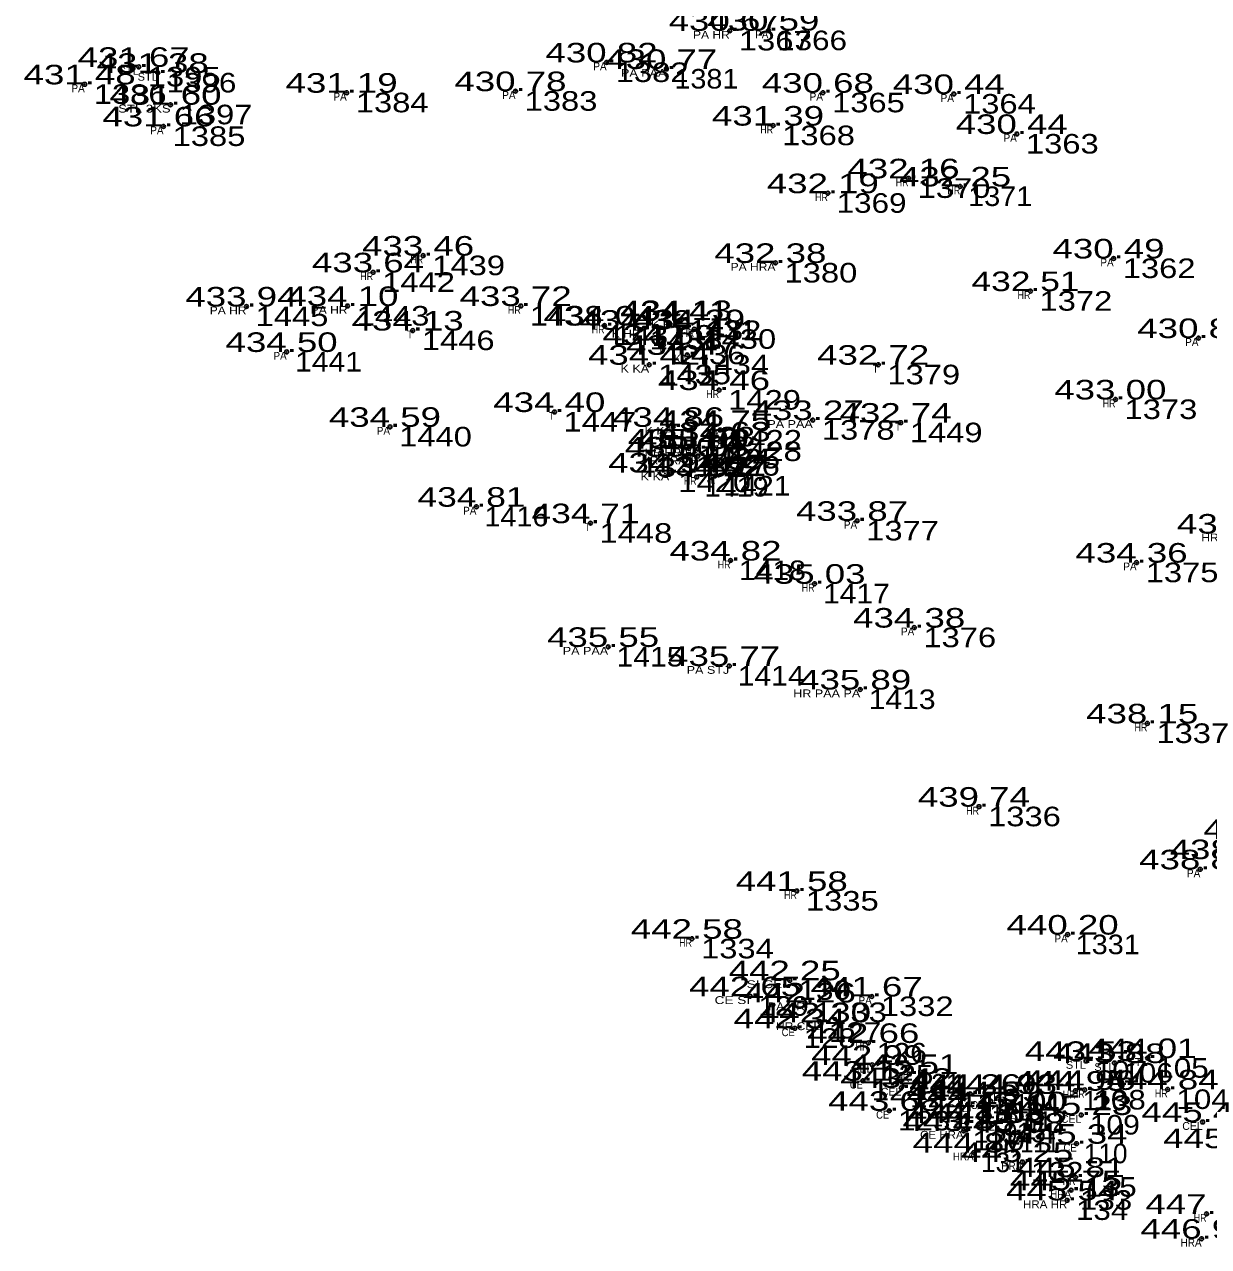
# Model space of a CAD drawing. Extents: x -639390 to -639074, y -1138747 to -1138358.
# Drawn here: x -639306.42 to -639261.04, y -1138650.44 to -1138603.62 of the extents above; entities that cross this region are included whole.
import ezdxf
from ezdxf.enums import TextEntityAlignment as Align

# ---------------------------------------------------------------- set-up
doc = ezdxf.new("R2010")
doc.units = 0
doc.header["$LTSCALE"] = 0.3
doc.header["$PDMODE"] = 32
doc.header["$PDSIZE"] = 0.15
for name, color, linetype in [('11', 7, 'Continuous'), ('12', 7, 'Continuous'), ('13', 7, 'Continuous'), ('57', 7, 'Continuous')]:
    doc.layers.add(name, color=color, linetype=linetype)

msp = doc.modelspace()

# ---------------------------------------------------------------- linework, layer by layer
at = {"layer": '11'}
for p in [(-639279.39, -1138603.87), (-639277.91, -1138603.86), (-639302.04, -1138605.25), (-639284.11, -1138605.08), (-639301.31, -1138605.48), (-639281.82, -1138605.33), (-639304.11, -1138605.92), (-639287.6, -1138606.18), (-639294.07, -1138606.24), (-639275.82, -1138606.24), (-639270.8, -1138606.29), (-639300.82, -1138606.7), (-639301.09, -1138607.53), (-639277.73, -1138607.5), (-639268.39, -1138607.82), (-639272.54, -1138609.52), (-639270.56, -1138609.83), (-639275.63, -1138610.09), (-639291.14, -1138612.48), (-639277.64, -1138612.76), (-639264.68, -1138612.59), (-639293.06, -1138613.12), (-639267.87, -1138613.84), (-639297.91, -1138614.43), (-639294.04, -1138614.41), (-639287.4, -1138614.41), (-639281.32, -1138614.97), (-639281.25, -1138614.95), (-639291.54, -1138615.35), (-639284.19, -1138615.16), (-639282.81, -1138615.32), (-639280.75, -1138615.3), (-639281.93, -1138615.89), (-639261.43, -1138615.64), (-639296.37, -1138616.17), (-639281.02, -1138616.28), (-639282.48, -1138616.66), (-639273.7, -1138616.66), (-639279.8, -1138617.63), (-639264.61, -1138617.99), (-639286.11, -1138618.47), (-639276.21, -1138618.78), (-639292.41, -1138619.04), (-639281.56, -1138619.04), (-639279.76, -1138619.16), (-639272.84, -1138618.88), (-639279.77, -1138619.6), (-639281.07, -1138620.18), (-639280.96, -1138619.87), (-639280.61, -1138620.16), (-639280.6, -1138619.88), (-639281.71, -1138620.79), (-639280.66, -1138620.96), (-639279.95, -1138620.92), (-639289.1, -1138622.1), (-639284.73, -1138622.73), (-639274.51, -1138622.64), (-639279.36, -1138624.16), (-639263.8, -1138624.24), (-639276.14, -1138625.05), (-639272.32, -1138626.73), (-639284.05, -1138627.47), (-639279.41, -1138628.2), (-639274.39, -1138629.1), (-639263.39, -1138630.4), (-639269.84, -1138633.59), (-639261.36, -1138635.99), (-639276.82, -1138636.82), (-639266.44, -1138638.49), (-639280.84, -1138638.65), (-639277.09, -1138640.24), (-639278.61, -1138640.85), (-639273.95, -1138640.86), (-639276.51, -1138641.09), (-639276.9, -1138642.08), (-639275.93, -1138641.85), (-639274.08, -1138642.64), (-639273.93, -1138643.48), (-639265.74, -1138643.33), (-639264.65, -1138643.41), (-639263.38, -1138643.22), (-639274.29, -1138644.09), (-639272.51, -1138643.83), (-639272.82, -1138644.36), (-639270.18, -1138644.59), (-639268.8, -1138644.59), (-639266.14, -1138644.47), (-639265.79, -1138644.44), (-639262.61, -1138644.42), (-639270.27, -1138644.99), (-639269.39, -1138644.87), (-639273.28, -1138645.24), (-639268.42, -1138645.26), (-639265.92, -1138645.4), (-639270.43, -1138646.01), (-639270.31, -1138645.71), (-639269.23, -1138645.7), (-639261.27, -1138645.67), (-639268.51, -1138646.08), (-639270.04, -1138646.84), (-639266.1, -1138646.5), (-639268.18, -1138647.2), (-639266.14, -1138647.78), (-639266.31, -1138648.28), (-639266.46, -1138648.67), (-639261.12, -1138649.19), (-639261.31, -1138650.14)]:
    msp.add_point(p, dxfattribs=at)

# ---------------------------------------------------------------- texts
at = {"layer": '12'}
for s, width, p in [('430.67 ', 1.4, (-639279.39, -1138603.87)), ('430.59 ', 1.4, (-639277.91, -1138603.86)), ('431.67 ', 1.4, (-639302.04, -1138605.25)), ('431.38 ', 1.4, (-639301.31, -1138605.48)), ('430.82 ', 1.4, (-639284.11, -1138605.08)), ('430.77 ', 1.4, (-639281.82, -1138605.33)), ('431.48 ', 1.4, (-639304.11, -1138605.92)), ('431.19 ', 1.4, (-639294.07, -1138606.24)), ('430.78 ', 1.4, (-639287.6, -1138606.18)), ('430.68 ', 1.4, (-639275.82, -1138606.24)), ('430.44 ', 1.4, (-639270.8, -1138606.29)), ('431.60 ', 1.4, (-639300.82, -1138606.7)), ('431.66 ', 1.4, (-639301.089, -1138607.53)), ('431.39 ', 1.4, (-639277.73, -1138607.5)), ('430.44 ', 1.4, (-639268.39, -1138607.82)), ('432.16 ', 1.4, (-639272.539, -1138609.52)), ('432.19 ', 1.4, (-639275.63, -1138610.09)), ('432.25 ', 1.4, (-639270.56, -1138609.83)), ('433.46 ', 1.4, (-639291.139, -1138612.48)), ('432.38 ', 1.4, (-639277.64, -1138612.76)), ('430.49 ', 1.4, (-639264.68, -1138612.59)), ('433.64 ', 1.4, (-639293.06, -1138613.12)), ('432.51 ', 1.35, (-639267.869, -1138613.84)), ('433.94 ', 1.4, (-639297.91, -1138614.43)), ('434.10 ', 1.4, (-639294.04, -1138614.41)), ('433.72 ', 1.4, (-639287.4, -1138614.41)), ('434.04 ', 1.4, (-639284.19, -1138615.16)), ('434.36 ', 1.4, (-639282.809, -1138615.32)), ('434.13 ', 1.4, (-639281.25, -1138614.95)), ('434.41 ', 1.35, (-639281.319, -1138614.97)), ('434.29 ', 1.4, (-639280.75, -1138615.3)), ('434.13 ', 1.4, (-639291.54, -1138615.35)), ('430.87 ', 1.4, (-639261.43, -1138615.64)), ('434.50 ', 1.4, (-639296.37, -1138616.17)), ('434.59 ', 1.4, (-639281.93, -1138615.89)), ('434.42 ', 1.4, (-639282.48, -1138616.66)), ('434.47 ', 1.4, (-639281.02, -1138616.28)), ('432.72 ', 1.4, (-639273.7, -1138616.66)), ('434.46 ', 1.4, (-639279.799, -1138617.63)), ('433.00 ', 1.4, (-639264.61, -1138617.99)), ('434.40 ', 1.4, (-639286.11, -1138618.47)), ('434.59 ', 1.4, (-639292.41, -1138619.04)), ('434.86 ', 1.4, (-639281.559, -1138619.04)), ('433.27 ', 1.4, (-639276.21, -1138618.78)), ('432.74 ', 1.4, (-639272.84, -1138618.88)), ('434.75 ', 1.4, (-639279.76, -1138619.16)), ('435.10 ', 1.4, (-639280.96, -1138619.87)), ('435.09 ', 1.4, (-639280.6, -1138619.88)), ('434.63 ', 1.4, (-639279.77, -1138619.6)), ('435.07 ', 1.4, (-639281.07, -1138620.18)), ('435.08 ', 1.4, (-639280.61, -1138620.16)), ('434.94 ', 1.4, (-639281.71, -1138620.79)), ('434.82 ', 1.4, (-639280.66, -1138620.96)), ('434.92 ', 1.4, (-639279.95, -1138620.92)), ('434.81 ', 1.35, (-639289.099, -1138622.1)), ('434.71 ', 1.35, (-639284.729, -1138622.73)), ('433.87 ', 1.4, (-639274.51, -1138622.64)), ('434.49 ', 1.4, (-639259.91, -1138623.13)), ('434.82 ', 1.4, (-639279.36, -1138624.16)), ('434.36 ', 1.4, (-639263.799, -1138624.24)), ('435.03 ', 1.4, (-639276.14, -1138625.05)), ('434.38 ', 1.4, (-639272.32, -1138626.73)), ('435.55 ', 1.4, (-639284.05, -1138627.47)), ('435.77 ', 1.4, (-639279.41, -1138628.2)), ('435.89 ', 1.4, (-639274.39, -1138629.1)), ('438.15 ', 1.4, (-639263.39, -1138630.4)), ('439.74 ', 1.4, (-639269.84, -1138633.59)), ('438.47 ', 1.4, (-639258.9, -1138634.83)), ('438.77 ', 1.4, (-639260.19, -1138635.6)), ('438.86 ', 1.4, (-639261.359, -1138635.99)), ('441.58 ', 1.4, (-639276.82, -1138636.82)), ('442.58 ', 1.4, (-639280.84, -1138638.65)), ('440.20 ', 1.4, (-639266.44, -1138638.49)), ('442.25 ', 1.4, (-639277.09, -1138640.24)), ('442.65 ', 1.4, (-639278.61, -1138640.85)), ('442.26 ', 1.4, (-639276.509, -1138641.09)), ('441.67 ', 1.4, (-639273.95, -1138640.86)), ('442.30 ', 1.4, (-639275.93, -1138641.85)), ('442.34 ', 1.4, (-639276.9, -1138642.08)), ('442.66 ', 1.4, (-639274.079, -1138642.64)), ('443.53 ', 1.4, (-639265.74, -1138643.33)), ('443.88 ', 1.4, (-639264.65, -1138643.41)), ('444.01 ', 1.35, (-639263.379, -1138643.22)), ('442.99 ', 1.4, (-639273.93, -1138643.48)), ('443.51 ', 1.35, (-639272.509, -1138643.83)), ('443.12 ', 1.4, (-639274.29, -1138644.09)), ('443.42 ', 1.4, (-639272.82, -1138644.36)), ('444.26 ', 1.4, (-639270.179, -1138644.59)), ('444.93 ', 1.4, (-639268.8, -1138644.59)), ('444.95 ', 1.4, (-639266.14, -1138644.47)), ('444.96 ', 1.4, (-639265.789, -1138644.44)), ('444.84 ', 1.4, (-639262.61, -1138644.42)), ('443.68 ', 1.4, (-639273.28, -1138645.24)), ('444.23 ', 1.4, (-639270.27, -1138644.99)), ('444.59 ', 1.4, (-639269.39, -1138644.87)), ('445.00 ', 1.4, (-639268.42, -1138645.26)), ('444.11 ', 1.35, (-639270.309, -1138645.71)), ('444.63 ', 1.4, (-639269.23, -1138645.7)), ('445.23 ', 1.4, (-639265.92, -1138645.4)), ('445.42 ', 1.4, (-639261.27, -1138645.67)), ('443.83 ', 1.4, (-639270.43, -1138646.01)), ('445.08 ', 1.4, (-639268.51, -1138646.08)), ('445.34 ', 1.4, (-639266.1, -1138646.5)), ('445.53 ', 1.4, (-639260.44, -1138646.67)), ('444.87 ', 1.4, (-639270.04, -1138646.84)), ('445.25 ', 1.4, (-639268.18, -1138647.2)), ('445.81 ', 1.35, (-639266.139, -1138647.78)), ('445.75 ', 1.4, (-639266.31, -1138648.28)), ('445.54 ', 1.4, (-639266.46, -1138648.67)), ('447.14 ', 1.4, (-639261.12, -1138649.19)), ('446.95 ', 1.4, (-639261.31, -1138650.14))]:
    msp.add_text(s, height=0.75, dxfattribs=dict(at, width=width)).set_placement(p, align=Align.CENTER)
at = {"layer": '13'}
for s, width, p in [(' 1367', 1.25, (-639279.39, -1138604.62)), (' 1366', 1.2, (-639277.91, -1138604.61)), (' 1382', 1.25, (-639284.11, -1138605.83)), (' 1395', 1.25, (-639302.04, -1138606)), (' 1396', 1.2, (-639301.31, -1138606.23)), (' 1381', 1.1, (-639281.82, -1138606.08)), (' 1386', 1.25, (-639304.11, -1138606.67)), (' 1384', 1.25, (-639294.07, -1138606.99)), (' 1383', 1.25, (-639287.6, -1138606.93)), (' 1365', 1.25, (-639275.82, -1138606.99)), (' 1364', 1.25, (-639270.8, -1138607.04)), (' 1397', 1.25, (-639300.82, -1138607.45)), (' 1385', 1.25, (-639301.09, -1138608.28)), (' 1368', 1.25, (-639277.73, -1138608.25)), (' 1363', 1.25, (-639268.39, -1138608.57)), (' 1370', 1.25, (-639272.54, -1138610.27)), (' 1371', 1.1, (-639270.56, -1138610.58)), (' 1369', 1.2, (-639275.63, -1138610.84)), (' 1439', 1.25, (-639291.14, -1138613.23)), (' 1362', 1.25, (-639264.68, -1138613.34)), (' 1442', 1.25, (-639293.06, -1138613.87)), (' 1380', 1.25, (-639277.64, -1138613.51)), (' 1372', 1.25, (-639267.87, -1138614.59)), (' 1445', 1.25, (-639297.91, -1138615.18)), (' 1443', 1.25, (-639294.04, -1138615.16)), (' 1438', 1.25, (-639287.4, -1138615.16)), (' 1432', 1.25, (-639281.32, -1138615.72)), (' 1431', 1.15, (-639281.25, -1138615.7)), (' 1446', 1.25, (-639291.54, -1138616.1)), (' 1437', 1.25, (-639284.19, -1138615.91)), (' 1433', 1.25, (-639282.81, -1138616.07)), (' 1430', 1.25, (-639280.75, -1138616.05)), (' 1436', 1.25, (-639281.93, -1138616.64)), (' 1441', 1.15, (-639296.37, -1138616.92)), (' 1434', 1.25, (-639281.02, -1138617.03)), (' 1435', 1.25, (-639282.48, -1138617.41)), (' 1379', 1.25, (-639273.7, -1138617.41)), (' 1429', 1.25, (-639279.8, -1138618.38)), (' 1373', 1.25, (-639264.61, -1138618.74)), (' 1447', 1.25, (-639286.11, -1138619.22)), (' 1378', 1.25, (-639276.21, -1138619.53)), (' 1440', 1.25, (-639292.41, -1138619.79)), (' 1423', 1.25, (-639281.56, -1138619.79)), (' 1422', 1.25, (-639279.76, -1138619.91)), (' 1449', 1.25, (-639272.84, -1138619.63)), (' 1428', 1.25, (-639279.77, -1138620.35)), (' 1427', 1.25, (-639281.07, -1138620.93)), (' 1424', 1.25, (-639280.96, -1138620.62)), (' 1426', 1.25, (-639280.61, -1138620.91)), (' 1425', 1.25, (-639280.6, -1138620.63)), (' 1420', 1.25, (-639281.71, -1138621.54)), (' 1419', 1.1, (-639280.66, -1138621.71)), (' 1421', 1.15, (-639279.95, -1138621.67)), (' 1416', 1.1, (-639289.1, -1138622.85)), (' 1448', 1.25, (-639284.73, -1138623.48)), (' 1377', 1.25, (-639274.51, -1138623.39)), (' 1418', 1.15, (-639279.36, -1138624.91)), (' 1375', 1.25, (-639263.8, -1138624.99)), (' 1417', 1.15, (-639276.14, -1138625.8)), (' 1376', 1.25, (-639272.32, -1138627.48)), (' 1415', 1.15, (-639284.05, -1138628.22)), (' 1414', 1.15, (-639279.41, -1138628.95)), (' 1413', 1.15, (-639274.39, -1138629.85)), (' 1337', 1.25, (-639263.39, -1138631.15)), (' 1336', 1.25, (-639269.84, -1138634.34)), (' 1335', 1.25, (-639276.82, -1138637.57)), (' 1334', 1.25, (-639280.84, -1138639.4)), (' 1331', 1.1, (-639266.44, -1138639.24)), (' 130', 1.2, (-639277.09, -1138640.99)), (' 129', 1.15, (-639278.61, -1138641.6)), (' 1333', 1.25, (-639276.51, -1138641.84)), (' 1332', 1.25, (-639273.95, -1138641.61)), (' 128', 1.2, (-639276.9, -1138642.83)), (' 127', 1.2, (-639275.93, -1138642.6)), (' 126', 1.15, (-639274.08, -1138643.39)), (' 125', 1.2, (-639273.93, -1138644.23)), (' 107', 1.2, (-639265.74, -1138644.08)), (' 106', 1.15, (-639264.65, -1138644.16)), (' 105', 1.2, (-639263.38, -1138643.97)), (' 124', 1.2, (-639274.29, -1138644.84)), (' 122', 1.2, (-639272.82, -1138645.11)), (' 108', 1.2, (-639265.79, -1138645.19)), (' 104', 1.2, (-639262.61, -1138645.17)), (' 114', 1.05, (-639268.8, -1138645.34)), (' 123', 1.2, (-639273.28, -1138645.99)), (' 109', 1.15, (-639265.92, -1138646.15)), (' 120', 1.2, (-639270.43, -1138646.76)), (' 111', 0.9, (-639268.51, -1138646.83)), (' 132', 1.2, (-639268.18, -1138647.95)), (' 135', 1.2, (-639266.14, -1138648.53)), (' 133', 1.2, (-639266.31, -1138649.03)), (' 134', 1.2, (-639266.46, -1138649.42))]:
    msp.add_text(s, height=0.75, dxfattribs=dict(at, width=width)).set_placement(p)
for s, p in [(' 121', (-639272.51, -1138644.58)), (' 113', (-639266.14, -1138645.22)), (' 118', (-639270.27, -1138645.74)), (' 117', (-639270.18, -1138645.34)), (' 116', (-639269.39, -1138645.62)), (' 112', (-639268.42, -1138646.01)), (' 119', (-639270.31, -1138646.46)), (' 115', (-639269.23, -1138646.45)), (' 131', (-639270.04, -1138647.59)), (' 110', (-639266.1, -1138647.25))]:
    msp.add_text(s, height=0.75, dxfattribs=at).set_placement(p)
at = {"layer": '57'}
for s, width, p in [('PA HR', 1.15, (-639279.389, -1138604.17)), ('PA', 0.95, (-639277.91, -1138604.16)), ('PA', 0.95, (-639284.11, -1138605.38)), ('STL', 1.05, (-639302.039, -1138605.55)), ('STL', 1.05, (-639301.309, -1138605.78)), ('PA PAA', 1.2, (-639281.82, -1138605.63)), ('PA', 0.95, (-639304.11, -1138606.22)), ('PA', 0.95, (-639294.07, -1138606.54)), ('PA', 0.95, (-639287.6, -1138606.48)), ('PA', 0.95, (-639275.82, -1138606.54)), ('PA', 0.95, (-639270.8, -1138606.59)), ('STL 3KS', 1.25, (-639300.82, -1138607)), ('PA', 0.95, (-639301.09, -1138607.83)), ('HR', 0.85, (-639277.729, -1138607.8)), ('PA', 0.95, (-639268.39, -1138608.12)), ('HR', 0.85, (-639272.539, -1138609.82)), ('HR', 0.85, (-639270.559, -1138610.13)), ('HR', 0.85, (-639275.629, -1138610.39)), ('HR', 0.85, (-639291.139, -1138612.78)), ('PA', 0.95, (-639264.68, -1138612.89)), ('HR', 0.85, (-639293.059, -1138613.42)), ('PA HRA', 1.15, (-639277.64, -1138613.06)), ('HR', 0.85, (-639267.869, -1138614.14)), ('PA HR', 1.15, (-639297.909, -1138614.73)), ('PA HR', 1.15, (-639294.039, -1138614.71)), ('HR', 0.85, (-639287.399, -1138614.71)), ('K KA', 1.2, (-639281.32, -1138615.27)), ('HR', 0.85, (-639281.249, -1138615.25)), ('T', 0.85, (-639291.54, -1138615.65)), ('HR', 0.85, (-639284.189, -1138615.46)), ('K HR', 1.15, (-639282.809, -1138615.62)), ('HR', 0.85, (-639280.749, -1138615.6)), ('T', 0.85, (-639281.93, -1138616.19)), ('PA', 0.95, (-639261.43, -1138615.94)), ('PA', 0.95, (-639296.37, -1138616.47)), ('KA', 0.95, (-639281.02, -1138616.58)), ('K KA', 1.2, (-639282.48, -1138616.96)), ('T', 0.85, (-639273.7, -1138616.96)), ('HR', 0.85, (-639279.799, -1138617.93)), ('HR', 0.85, (-639264.609, -1138618.29)), ('T', 0.85, (-639286.11, -1138618.77)), ('PA PAA', 1.2, (-639276.21, -1138619.08)), ('PA', 0.95, (-639292.41, -1138619.34)), ('K KA', 1.2, (-639281.56, -1138619.34)), ('K', 0.65, (-639279.759, -1138619.46)), ('T', 0.85, (-639272.84, -1138619.18)), ('HR', 0.85, (-639279.769, -1138619.9)), ('HR HRA', 1.1, (-639281.07, -1138620.48)), ('HR HRA', 1.1, (-639280.96, -1138620.17)), ('HR', 0.85, (-639280.609, -1138620.46)), ('HR', 0.85, (-639280.599, -1138620.18)), ('K KA', 1.2, (-639281.71, -1138621.09)), ('HR', 0.85, (-639280.659, -1138621.26)), ('K', 0.65, (-639279.949, -1138621.22)), ('PA', 0.95, (-639289.1, -1138622.4)), ('T', 0.85, (-639284.73, -1138623.03)), ('PA', 0.95, (-639274.51, -1138622.94)), ('HR PA', 1.15, (-639259.91, -1138623.43)), ('HR', 0.85, (-639279.359, -1138624.46)), ('PA', 0.95, (-639263.8, -1138624.54)), ('HR', 0.85, (-639276.139, -1138625.35)), ('PA', 0.95, (-639272.32, -1138627.03)), ('PA PAA', 1.2, (-639284.05, -1138627.77)), ('PA STJ', 1.2, (-639279.41, -1138628.5)), ('HR PAA PA', 1.2, (-639274.39, -1138629.4)), ('HR', 0.85, (-639263.389, -1138630.7)), ('HR', 0.85, (-639269.839, -1138633.89)), ('PA', 0.95, (-639261.36, -1138636.29)), ('HR', 0.85, (-639276.819, -1138637.12)), ('HR', 0.85, (-639280.839, -1138638.95)), ('PA', 0.95, (-639266.44, -1138638.79)), ('SI CEL', 1.3, (-639277.089, -1138640.54)), ('CE SI', 1.3, (-639278.61, -1138641.15)), ('PA HR', 1.15, (-639276.509, -1138641.39)), ('PA', 0.95, (-639273.95, -1138641.16)), ('HR CEL', 1.15, (-639275.929, -1138642.15)), ('CE', 0.9, (-639276.9, -1138642.38)), ('HR', 0.85, (-639274.079, -1138642.94)), ('STL', 1.05, (-639265.739, -1138643.63)), ('STL', 1.05, (-639264.649, -1138643.71)), ('STL', 1.05, (-639263.379, -1138643.52)), ('HR', 0.85, (-639272.509, -1138644.13)), ('CE', 0.9, (-639274.29, -1138644.39)), ('HR', 0.85, (-639266.139, -1138644.77)), ('HR', 0.85, (-639265.789, -1138644.74)), ('HR', 0.85, (-639262.609, -1138644.72)), ('HR', 0.85, (-639270.179, -1138644.89)), ('HR', 0.85, (-639268.799, -1138644.89)), ('CE', 0.9, (-639273.28, -1138645.54)), ('CE', 0.9, (-639270.31, -1138646.01)), ('CE', 0.9, (-639269.23, -1138646)), ('CE HRA', 1.1, (-639270.43, -1138646.31)), ('CE', 0.9, (-639268.51, -1138646.38)), ('HRA', 0.95, (-639270.04, -1138647.14)), ('CE', 0.9, (-639266.1, -1138646.8)), ('HRA', 0.95, (-639268.18, -1138647.5)), ('HR', 0.85, (-639266.139, -1138648.08)), ('HRA', 0.95, (-639266.31, -1138648.58)), ('HRA HR', 1.1, (-639266.459, -1138648.97)), ('HR', 0.85, (-639261.119, -1138649.49)), ('HRA', 0.95, (-639261.31, -1138650.44))]:
    msp.add_text(s, height=0.3, dxfattribs=dict(at, width=width)).set_placement(p, align=Align.RIGHT)
for p in [(-639273.929, -1138643.78), (-639272.819, -1138644.66), (-639270.269, -1138645.29), (-639269.389, -1138645.17), (-639268.419, -1138645.56), (-639265.919, -1138645.7), (-639261.269, -1138645.97)]:
    msp.add_text('CEL', height=0.3, dxfattribs=at).set_placement(p, align=Align.RIGHT)

doc.saveas('drawing.dxf')
